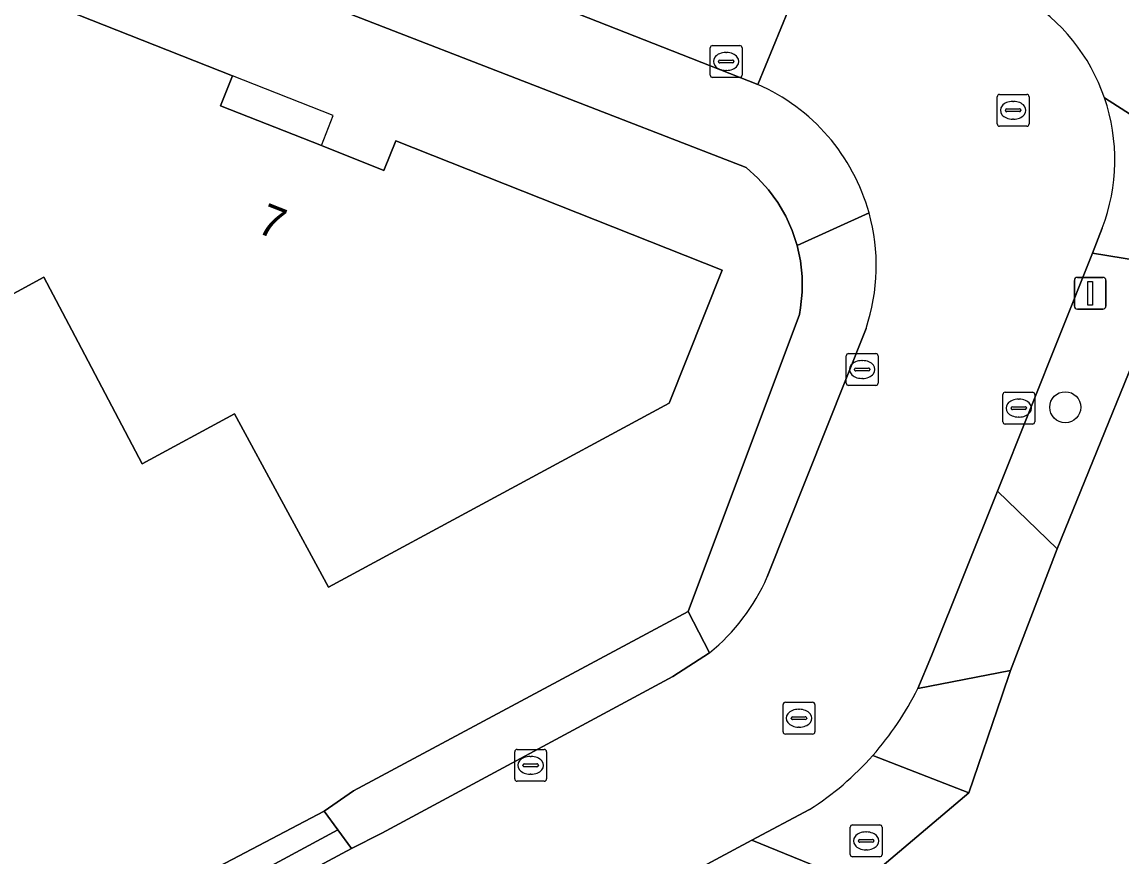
# Model space of a CAD drawing. Extents: x 157320 to 158835, y 386650 to 388491.
# Drawn here: x 158191.75 to 158226.29, y 387283.97 to 387310.17 of the extents above; entities that cross this region are included whole.
import ezdxf

# ---------------------------------------------------------------- set-up
doc = ezdxf.new("R2010")
doc.units = 0
for name, color, linetype in [('IMGEO_Boom', 7, 'Continuous'), ('IMGEO_Brandkraan', 7, 'Continuous'), ('IMGEO_Erf', 7, 'Continuous'), ('IMGEO_Groenvoorziening', 7, 'Continuous'), ('IMGEO_Kolk', 7, 'Continuous'), ('IMGEO_Lichtmast', 7, 'Continuous'), ('IMGEO_Pand', 7, 'Continuous'), ('IMGEO_Pand_nummerreeks', 7, 'Continuous'), ('IMGEO_Pand_overbouw', 7, 'Continuous'), ('IMGEO_Rijbaan_lokaal_gesloten', 7, 'Continuous'), ('IMGEO_Rioolput', 7, 'Continuous'), ('IMGEO_Voetpad_open', 7, 'Continuous')]:
    doc.layers.add(name, color=color, linetype=linetype)

msp = doc.modelspace()

# ---------------------------------------------------------------- linework, layer by layer
at = {"layer": 'IMGEO_Boom'}
msp.add_circle((158224.505, 387298.08), 0.489, dxfattribs=at)
at = {"layer": 'IMGEO_Brandkraan'}
for p, q in [((158217.828, 387284.972), (158218.68, 387284.972)), ((158217.753, 387284.046), (158217.753, 387284.898)), ((158218.241, 387284.752), (158218.266, 387284.752)), ((158218.754, 387284.898), (158218.754, 387284.046)), ((158218.012, 387284.466), (158218.012, 387284.478)), ((158218.45, 387284.429), (158218.052, 387284.429)), ((158218.055, 387284.515), (158218.453, 387284.515)), ((158218.496, 387284.478), (158218.496, 387284.466)), ((158218.68, 387283.972), (158217.828, 387283.972)), ((158218.264, 387284.192), (158218.239, 387284.192))]:
    msp.add_line(p, q, dxfattribs=at)
for points in [[(158217.828, 387284.972), (158218.68, 387284.972)], [(158217.753, 387284.046), (158217.753, 387284.898)], [(158218.754, 387284.898), (158218.754, 387284.046)], [(158218.68, 387283.972), (158217.828, 387283.972)]]:
    msp.add_lwpolyline(points, dxfattribs=at)
for centre, radius, start, end in [((158217.83, 387284.896), 0.0765, 91.552, 178.448), ((158217.83, 387284.896), 0.0765, 91.552, 178.448), ((158218.678, 387284.896), 0.0765, 1.552, 88.448), ((158218.678, 387284.896), 0.0765, 1.552, 88.448), ((158218.052, 387284.475), 0.0403, 85.8775, 175.7526), ((158218.049, 387284.465), 0.0366, 178.938, 274.7102), ((158218.453, 387284.472), 0.043, 264.8664, 352.4533), ((158218.457, 387284.477), 0.0386, 1.7309, 96.639), ((158217.83, 387284.048), 0.0765, 181.552, 268.448), ((158217.83, 387284.048), 0.0765, 181.552, 268.448), ((158218.678, 387284.048), 0.0765, 271.552, 358.448), ((158218.678, 387284.048), 0.0765, 271.552, 358.448)]:
    msp.add_arc(centre, radius, start, end, dxfattribs=at)
for centre, major_axis, ratio, start_param, end_param in [((158218.24, 387284.472), (-0.387, 0.002), 0.722429, 4.712389, 7.853982), ((158218.265, 387284.472), (-0.39, 0.002), 0.717154, 1.570796, 4.712389)]:
    msp.add_ellipse(centre, major_axis=major_axis, ratio=ratio, start_param=start_param, end_param=end_param, dxfattribs=at)
at = {"layer": 'IMGEO_Erf'}
for points in [[(158192.371, 387280.748), (158201.235, 387285.4), (158202.158, 387286.046), (158212.666, 387291.668), (158216.158, 387300.99), (158216.196, 387301.202), (158216.245, 387301.693), (158216.243, 387302.187), (158216.189, 387302.678), (158216.085, 387303.161), (158215.93, 387303.63), (158215.727, 387304.08), (158215.478, 387304.507), (158215.186, 387304.905), (158214.854, 387305.271), (158214.486, 387305.6), (158201.742, 387310.539), (158200.048, 387311.279), (158172.43, 387322.36), (158170.279, 387323.24), (158156.835, 387328.445)], [(158267.812, 387295.314), (158231.041, 387309.802), (158229.169, 387305.594), (158227.86, 387302.504), (158224.25, 387293.632), (158222.786, 387289.814), (158222.515, 387289.017), (158221.481, 387285.976), (158218.078, 387283.103)]]:
    msp.add_lwpolyline(points, dxfattribs=at)
msp.add_lwpolyline([(158187.529, 387303.287), (158186.474, 387302.714), (158186.195, 387303.228), (158186.728, 387303.535), (158185.52, 387305.721), (158189.153, 387307.696), (158190.685, 387311.518), (158198.358, 387308.486), (158197.986, 387307.545), (158201.15, 387306.291), (158203.112, 387305.513), (158203.483, 387306.446), (158213.734, 387302.382), (158212.072, 387298.205), (158201.372, 387292.438), (158198.42, 387297.878), (158195.529, 387296.309), (158193.515, 387300.122), (158192.433, 387302.167), (158189.116, 387300.367)], close=True, dxfattribs=at)
at = {"layer": 'IMGEO_Groenvoorziening'}
for points in [[(158214.851, 387308.211), (158202.682, 387313.005), (158201.742, 387310.539), (158214.486, 387305.6), (158214.854, 387305.271), (158215.186, 387304.905), (158215.478, 387304.507), (158215.727, 387304.08), (158215.93, 387303.63), (158216.085, 387303.161), (158218.345, 387304.178)], [(158225.737, 387307.787), (158229.169, 387305.594), (158231.041, 387309.802), (158267.812, 387295.314), (158271.249, 387293.918), (158282.281, 387289.436), (158278.643, 387281.352), (158263.561, 387274.526), (158257.92, 387271.493), (158217.947, 387250), (158212.008, 387246.807), (158208.355, 387244.843), (158137.628, 387206.813), (158109.367, 387190.866), (158112.657, 387188.303), (158113.521, 387188.82), (158183.203, 387225.573), (158228.821, 387250), (158287.618, 387281.484)], [(158218.345, 387304.178), (158216.085, 387303.161), (158216.189, 387302.678), (158216.243, 387302.187), (158216.245, 387301.693), (158216.196, 387301.202), (158216.158, 387300.99), (158212.666, 387291.668), (158213.337, 387290.375)], [(158215.147, 387292.757), (158218.253, 387300.556)], [(158218.46, 387287.15), (158221.481, 387285.976), (158222.515, 387289.017), (158222.786, 387289.814), (158219.872, 387289.252)]]:
    msp.add_lwpolyline(points, dxfattribs=at)
for points in [[(158224.25, 387293.632), (158227.86, 387302.504), (158225.358, 387302.918), (158222.375, 387295.445)], [(158201.667, 387284.815), (158201.235, 387285.4), (158192.371, 387280.748), (158192.755, 387280.004)], [(158202.098, 387284.23), (158201.667, 387284.815), (158192.755, 387280.004), (158193.069, 387279.394)], [(158212.453, 387280.099), (158218.078, 387283.103), (158214.663, 387284.495), (158211.14, 387282.606)]]:
    msp.add_lwpolyline(points, close=True, dxfattribs=at)
for centre, radius, start, end in [((158220.075, 387305.844), 5.986, 18.9435, 58.5438), ((158212.351, 387302.515), 6.221, 15.5066, 66.3016), ((158212.361, 387302.518), 6.21, 341.5853, 15.5046), ((158209.36, 387295.276), 6.312, 309.0614, 336.4787), ((158211.31, 387293.478), 9.548, 318.4893, 333.7289)]:
    msp.add_arc(centre, radius, start, end, dxfattribs=at)
at = {"layer": 'IMGEO_Kolk'}
for p, q in [((158213.358, 387308.507), (158213.358, 387309.359)), ((158213.433, 387309.433), (158214.285, 387309.433)), ((158213.846, 387309.213), (158213.871, 387309.213)), ((158214.359, 387309.359), (158214.359, 387308.507)), ((158213.617, 387308.927), (158213.617, 387308.939)), ((158214.055, 387308.89), (158213.657, 387308.89)), ((158213.66, 387308.976), (158214.058, 387308.976)), ((158214.101, 387308.939), (158214.101, 387308.927)), ((158213.869, 387308.653), (158213.844, 387308.653)), ((158214.285, 387308.433), (158213.433, 387308.433)), ((158217.629, 387298.839), (158217.629, 387299.691)), ((158217.704, 387299.765), (158218.556, 387299.765)), ((158218.117, 387299.545), (158218.142, 387299.545)), ((158218.63, 387299.691), (158218.63, 387298.839)), ((158217.888, 387299.259), (158217.888, 387299.271)), ((158218.326, 387299.222), (158217.928, 387299.222)), ((158217.931, 387299.308), (158218.329, 387299.308)), ((158218.372, 387299.271), (158218.372, 387299.259)), ((158218.14, 387298.985), (158218.115, 387298.985)), ((158218.556, 387298.765), (158217.704, 387298.765)), ((158222.545, 387297.627), (158222.545, 387298.479)), ((158222.62, 387298.553), (158223.472, 387298.553)), ((158223.546, 387298.479), (158223.546, 387297.627)), ((158222.847, 387298.096), (158223.245, 387298.096)), ((158223.033, 387298.333), (158223.058, 387298.333)), ((158222.804, 387298.047), (158222.804, 387298.059)), ((158223.242, 387298.01), (158222.844, 387298.01)), ((158223.056, 387297.773), (158223.031, 387297.773)), ((158223.288, 387298.059), (158223.288, 387298.047)), ((158223.472, 387297.553), (158222.62, 387297.553)), ((158207.22, 387286.417), (158207.22, 387287.269)), ((158207.295, 387287.343), (158208.147, 387287.343)), ((158207.708, 387287.123), (158207.733, 387287.123)), ((158208.221, 387287.269), (158208.221, 387286.417)), ((158207.479, 387286.837), (158207.479, 387286.849)), ((158207.917, 387286.8), (158207.519, 387286.8)), ((158207.522, 387286.886), (158207.92, 387286.886)), ((158207.963, 387286.849), (158207.963, 387286.837)), ((158207.731, 387286.563), (158207.706, 387286.563)), ((158208.147, 387286.343), (158207.295, 387286.343))]:
    msp.add_line(p, q, dxfattribs=at)
for points in [[(158213.358, 387308.507), (158213.358, 387309.359)], [(158213.433, 387309.433), (158214.285, 387309.433)], [(158214.359, 387309.359), (158214.359, 387308.507)], [(158214.285, 387308.433), (158213.433, 387308.433)], [(158217.629, 387298.839), (158217.629, 387299.691)], [(158217.704, 387299.765), (158218.556, 387299.765)], [(158218.63, 387299.691), (158218.63, 387298.839)], [(158218.556, 387298.765), (158217.704, 387298.765)], [(158222.545, 387297.627), (158222.545, 387298.479)], [(158222.62, 387298.553), (158223.472, 387298.553)], [(158223.546, 387298.479), (158223.546, 387297.627)], [(158223.472, 387297.553), (158222.62, 387297.553)], [(158207.22, 387286.417), (158207.22, 387287.269)], [(158207.295, 387287.343), (158208.147, 387287.343)], [(158208.221, 387287.269), (158208.221, 387286.417)], [(158208.147, 387286.343), (158207.295, 387286.343)]]:
    msp.add_lwpolyline(points, dxfattribs=at)
for centre, radius, start, end in [((158213.435, 387309.357), 0.0765, 91.552, 178.448), ((158213.435, 387309.357), 0.0765, 91.552, 178.448), ((158214.283, 387309.357), 0.0765, 1.552, 88.448), ((158214.283, 387309.357), 0.0765, 1.552, 88.448), ((158213.657, 387308.936), 0.0403, 85.8775, 175.7526), ((158213.654, 387308.926), 0.0366, 178.938, 274.7102), ((158214.058, 387308.933), 0.043, 264.8664, 352.4533), ((158214.062, 387308.938), 0.0386, 1.7309, 96.639), ((158213.435, 387308.509), 0.0765, 181.552, 268.448), ((158213.435, 387308.509), 0.0765, 181.552, 268.448), ((158214.283, 387308.509), 0.0765, 271.552, 358.448), ((158214.283, 387308.509), 0.0765, 271.552, 358.448), ((158217.706, 387299.689), 0.0765, 91.552, 178.448), ((158217.706, 387299.689), 0.0765, 91.552, 178.448), ((158218.554, 387299.689), 0.0765, 1.552, 88.448), ((158218.554, 387299.689), 0.0765, 1.552, 88.448), ((158217.928, 387299.268), 0.0403, 85.8775, 175.7526), ((158217.925, 387299.258), 0.0366, 178.938, 274.7102), ((158218.329, 387299.265), 0.043, 264.8664, 352.4533), ((158218.333, 387299.27), 0.0386, 1.7309, 96.639), ((158217.706, 387298.841), 0.0765, 181.552, 268.448), ((158217.706, 387298.841), 0.0765, 181.552, 268.448), ((158218.554, 387298.841), 0.0765, 271.552, 358.448), ((158218.554, 387298.841), 0.0765, 271.552, 358.448), ((158222.622, 387298.477), 0.0765, 91.552, 178.448), ((158222.622, 387298.477), 0.0765, 91.552, 178.448), ((158223.47, 387298.477), 0.0765, 1.552, 88.448), ((158223.47, 387298.477), 0.0765, 1.552, 88.448), ((158222.844, 387298.056), 0.0403, 85.8775, 175.7526), ((158223.249, 387298.058), 0.0386, 1.7309, 96.639), ((158222.841, 387298.046), 0.0366, 178.938, 274.7102), ((158223.245, 387298.053), 0.043, 264.8664, 352.4533), ((158222.622, 387297.629), 0.0765, 181.552, 268.448), ((158222.622, 387297.629), 0.0765, 181.552, 268.448), ((158223.47, 387297.629), 0.0765, 271.552, 358.448), ((158223.47, 387297.629), 0.0765, 271.552, 358.448), ((158207.297, 387287.267), 0.0765, 91.552, 178.448), ((158207.297, 387287.267), 0.0765, 91.552, 178.448), ((158208.145, 387287.267), 0.0765, 1.552, 88.448), ((158208.145, 387287.267), 0.0765, 1.552, 88.448), ((158207.519, 387286.846), 0.0403, 85.8775, 175.7526), ((158207.516, 387286.836), 0.0366, 178.938, 274.7102), ((158207.92, 387286.843), 0.043, 264.8664, 352.4533), ((158207.924, 387286.848), 0.0386, 1.7309, 96.639), ((158207.297, 387286.419), 0.0765, 181.552, 268.448), ((158207.297, 387286.419), 0.0765, 181.552, 268.448), ((158208.145, 387286.419), 0.0765, 271.552, 358.448), ((158208.145, 387286.419), 0.0765, 271.552, 358.448)]:
    msp.add_arc(centre, radius, start, end, dxfattribs=at)
for centre, major_axis, ratio, start_param, end_param in [((158213.845, 387308.933), (-0.387, 0.002), 0.722429, 4.712389, 7.853982), ((158213.87, 387308.933), (-0.39, 0.002), 0.717154, 1.570796, 4.712389), ((158218.116, 387299.265), (-0.387, 0.002), 0.722429, 4.712389, 7.853982), ((158218.141, 387299.265), (-0.39, 0.002), 0.717154, 1.570796, 4.712389), ((158223.032, 387298.053), (-0.387, 0.002), 0.722429, 4.712389, 7.853982), ((158223.057, 387298.053), (-0.39, 0.002), 0.717154, 1.570796, 4.712389), ((158207.707, 387286.843), (-0.387, 0.002), 0.722429, 4.712389, 7.853982), ((158207.732, 387286.843), (-0.39, 0.002), 0.717154, 1.570796, 4.712389)]:
    msp.add_ellipse(centre, major_axis=major_axis, ratio=ratio, start_param=start_param, end_param=end_param, dxfattribs=at)
at = {"layer": 'IMGEO_Lichtmast'}
for p, q in [((158224.791, 387301.256), (158224.791, 387302.056)), ((158224.791, 387302.056), (158224.791, 387301.256)), ((158224.891, 387302.156), (158225.681, 387302.156)), ((158225.681, 387302.156), (158224.891, 387302.156)), ((158225.781, 387302.056), (158225.781, 387301.256)), ((158225.781, 387301.256), (158225.781, 387302.056)), ((158225.681, 387301.156), (158224.891, 387301.156)), ((158224.891, 387301.156), (158225.681, 387301.156))]:
    msp.add_line(p, q, dxfattribs=at)
msp.add_lwpolyline([(158225.211, 387302.031), (158225.361, 387302.031), (158225.361, 387301.281), (158225.211, 387301.281), (158225.211, 387302.031)], dxfattribs=at)
for centre, start, end in [((158224.891, 387302.056), 90, 180), ((158224.891, 387302.056), 90, 180), ((158225.681, 387302.056), 0, 90), ((158225.681, 387302.056), 360, 90), ((158224.891, 387301.256), 180, 270), ((158224.891, 387301.256), 180, 270), ((158225.681, 387301.256), 270, 0), ((158225.681, 387301.256), 270, 0)]:
    msp.add_arc(centre, 0.1, start, end, dxfattribs=at)
at = {"layer": 'IMGEO_Pand'}
msp.add_lwpolyline([(158203.483, 387306.446), (158203.112, 387305.513), (158201.15, 387306.291), (158197.986, 387307.545), (158198.358, 387308.486), (158190.685, 387311.518), (158189.153, 387307.696), (158185.52, 387305.721), (158186.728, 387303.535), (158186.195, 387303.228), (158186.474, 387302.714), (158187.529, 387303.287), (158189.116, 387300.367), (158192.433, 387302.167), (158193.515, 387300.122), (158195.529, 387296.309), (158198.42, 387297.878), (158201.372, 387292.438), (158212.072, 387298.205), (158213.734, 387302.382)], close=True, dxfattribs=at)
at = {"layer": 'IMGEO_Pand_overbouw'}
msp.add_lwpolyline([(158201.15, 387306.291), (158201.524, 387307.233), (158198.358, 387308.486), (158197.986, 387307.545)], close=True, dxfattribs=at)
at = {"layer": 'IMGEO_Rijbaan_lokaal_gesloten'}
msp.add_lwpolyline([(158177.571, 387329.112), (158173.509, 387330.714), (158160.877, 387335.746), (158158.741, 387330.384), (158171.172, 387325.505), (158173.33, 387324.641), (158201.008, 387313.673), (158202.682, 387313.005), (158214.851, 387308.211), (158217.018, 387313.487)], close=True, dxfattribs=at)
for points in [[(158223.199, 387310.95), (158222.531, 387311.303), (158222.051, 387311.493), (158217.018, 387313.487), (158214.851, 387308.211)], [(158219.872, 387289.252), (158220.307, 387290.283), (158222.375, 387295.445), (158225.358, 387302.918), (158225.666, 387303.699)], [(158218.253, 387300.556), (158215.147, 387292.757)], [(158213.337, 387290.375), (158212.181, 387289.632), (158203.049, 387284.719), (158202.098, 387284.23), (158193.069, 387279.394), (158186.55, 387275.903), (158175.28, 387269.878), (158168.102, 387266.03), (158145.801, 387254.106)], [(158196.377, 387274.686), (158204.993, 387279.31), (158211.14, 387282.606), (158214.663, 387284.495), (158216.48, 387285.457)]]:
    msp.add_lwpolyline(points, dxfattribs=at)
for centre, radius, start, end in [((158220.075, 387305.844), 5.986, 18.9435, 58.5438), ((158212.351, 387302.515), 6.221, 15.5066, 66.3016), ((158220.07, 387305.841), 5.991, 339.0548, 18.9552), ((158212.361, 387302.518), 6.21, 341.5853, 15.5046), ((158209.36, 387295.276), 6.312, 309.0614, 336.4787), ((158211.31, 387293.478), 9.548, 318.4893, 333.7289), ((158211.357, 387293.453), 9.496, 302.6484, 318.4158)]:
    msp.add_arc(centre, radius, start, end, dxfattribs=at)
at = {"layer": 'IMGEO_Rioolput'}
for p, q in [((158222.367, 387306.974), (158222.367, 387307.826)), ((158222.442, 387307.9), (158223.294, 387307.9)), ((158223.368, 387307.826), (158223.368, 387306.974)), ((158222.669, 387307.443), (158223.067, 387307.443)), ((158222.855, 387307.68), (158222.88, 387307.68)), ((158222.626, 387307.394), (158222.626, 387307.406)), ((158223.064, 387307.357), (158222.666, 387307.357)), ((158222.878, 387307.12), (158222.853, 387307.12)), ((158223.11, 387307.406), (158223.11, 387307.394)), ((158223.294, 387306.9), (158222.442, 387306.9)), ((158215.719, 387288.821), (158216.571, 387288.821)), ((158215.644, 387287.895), (158215.644, 387288.747)), ((158216.132, 387288.601), (158216.157, 387288.601)), ((158216.645, 387288.747), (158216.645, 387287.895)), ((158215.903, 387288.315), (158215.903, 387288.327)), ((158216.341, 387288.278), (158215.943, 387288.278)), ((158215.946, 387288.364), (158216.344, 387288.364)), ((158216.387, 387288.327), (158216.387, 387288.315)), ((158216.571, 387287.821), (158215.719, 387287.821)), ((158216.155, 387288.041), (158216.13, 387288.041))]:
    msp.add_line(p, q, dxfattribs=at)
for points in [[(158222.367, 387306.974), (158222.367, 387307.826)], [(158222.442, 387307.9), (158223.294, 387307.9)], [(158223.368, 387307.826), (158223.368, 387306.974)], [(158223.294, 387306.9), (158222.442, 387306.9)], [(158215.719, 387288.821), (158216.571, 387288.821)], [(158215.644, 387287.895), (158215.644, 387288.747)], [(158216.645, 387288.747), (158216.645, 387287.895)], [(158216.571, 387287.821), (158215.719, 387287.821)]]:
    msp.add_lwpolyline(points, dxfattribs=at)
for centre, radius, start, end in [((158222.444, 387307.824), 0.0765, 91.552, 178.448), ((158222.444, 387307.824), 0.0765, 91.552, 178.448), ((158223.292, 387307.824), 0.0765, 1.552, 88.448), ((158223.292, 387307.824), 0.0765, 1.552, 88.448), ((158222.666, 387307.403), 0.0403, 85.8775, 175.7526), ((158223.071, 387307.405), 0.0386, 1.7309, 96.639), ((158222.663, 387307.393), 0.0366, 178.938, 274.7102), ((158223.067, 387307.4), 0.043, 264.8664, 352.4533), ((158222.444, 387306.976), 0.0765, 181.552, 268.448), ((158222.444, 387306.976), 0.0765, 181.552, 268.448), ((158223.292, 387306.976), 0.0765, 271.552, 358.448), ((158223.292, 387306.976), 0.0765, 271.552, 358.448), ((158215.721, 387288.745), 0.0765, 91.552, 178.448), ((158215.721, 387288.745), 0.0765, 91.552, 178.448), ((158216.569, 387288.745), 0.0765, 1.552, 88.448), ((158216.569, 387288.745), 0.0765, 1.552, 88.448), ((158215.943, 387288.324), 0.0403, 85.8775, 175.7526), ((158215.94, 387288.314), 0.0366, 178.938, 274.7102), ((158216.344, 387288.321), 0.043, 264.8664, 352.4533), ((158216.348, 387288.326), 0.0386, 1.7309, 96.639), ((158215.721, 387287.897), 0.0765, 181.552, 268.448), ((158215.721, 387287.897), 0.0765, 181.552, 268.448), ((158216.569, 387287.897), 0.0765, 271.552, 358.448), ((158216.569, 387287.897), 0.0765, 271.552, 358.448)]:
    msp.add_arc(centre, radius, start, end, dxfattribs=at)
for centre, major_axis, ratio, start_param, end_param in [((158222.854, 387307.4), (-0.387, 0.002), 0.722429, 4.712389, 7.853982), ((158222.879, 387307.4), (-0.39, 0.002), 0.717154, 1.570796, 4.712389), ((158216.131, 387288.321), (-0.387, 0.002), 0.722429, 4.712389, 7.853982), ((158216.156, 387288.321), (-0.39, 0.002), 0.717154, 1.570796, 4.712389)]:
    msp.add_ellipse(centre, major_axis=major_axis, ratio=ratio, start_param=start_param, end_param=end_param, dxfattribs=at)
at = {"layer": 'IMGEO_Voetpad_open'}
for points in [[(158225.666, 387303.699), (158225.358, 387302.918), (158227.86, 387302.504), (158229.169, 387305.594), (158225.737, 387307.787)], [(158216.48, 387285.457), (158214.663, 387284.495), (158218.078, 387283.103), (158221.481, 387285.976), (158218.46, 387287.15)]]:
    msp.add_lwpolyline(points, dxfattribs=at)
for points in [[(158222.786, 387289.814), (158224.25, 387293.632), (158222.375, 387295.445), (158220.307, 387290.283), (158219.872, 387289.252)], [(158212.181, 387289.632), (158213.337, 387290.375), (158212.666, 387291.668), (158202.158, 387286.046), (158201.235, 387285.4), (158201.667, 387284.815), (158202.098, 387284.23), (158203.049, 387284.719)]]:
    msp.add_lwpolyline(points, close=True, dxfattribs=at)
for centre, radius, start, end in [((158220.07, 387305.841), 5.991, 339.0548, 18.9552), ((158211.357, 387293.453), 9.496, 302.6484, 318.4158)]:
    msp.add_arc(centre, radius, start, end, dxfattribs=at)

# ---------------------------------------------------------------- texts
at = {"layer": 'IMGEO_Pand_nummerreeks'}
msp.add_text('7', height=1, rotation=338.3766, dxfattribs=at).set_placement((158199.084, 387303.582))

doc.saveas('drawing.dxf')
